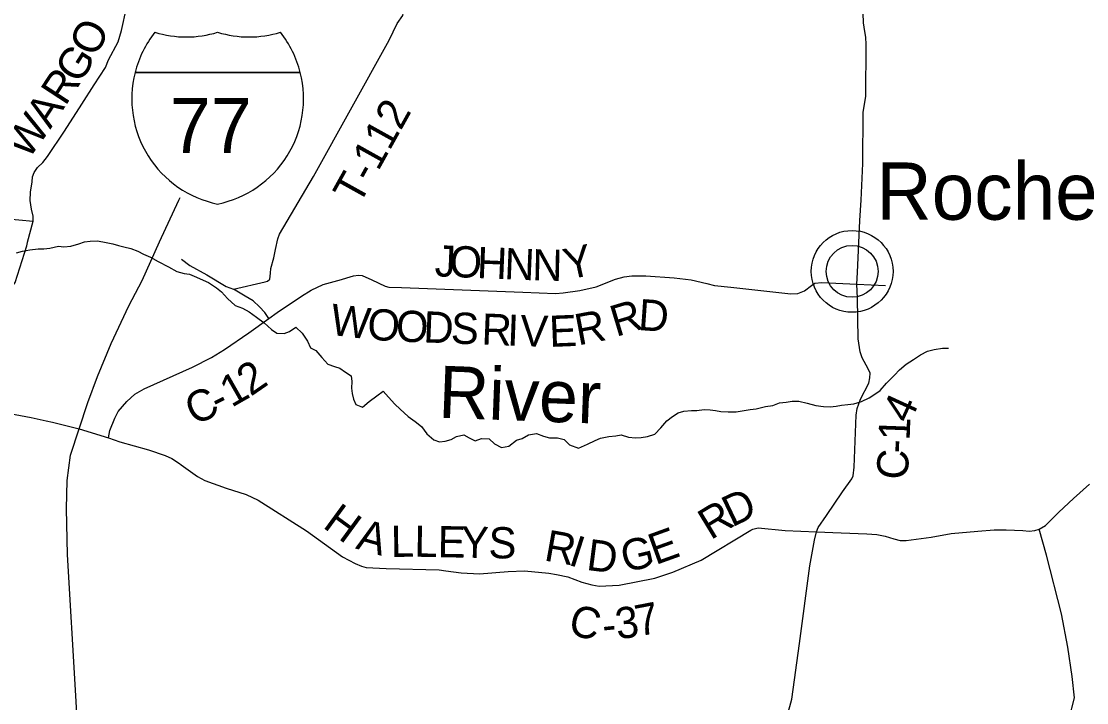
# Model space of a CAD drawing. Extents: x -22 to 431, y -18 to 160.
# Drawn here: x 3.524 to 5.462, y 15.768 to 17.007 of the extents above; entities that cross this region are included whole.
import ezdxf

# ---------------------------------------------------------------- set-up
doc = ezdxf.new("R2010")
doc.units = 0
for name, color, linetype in [('GM_X_Adjacent_County', 7, 'Continuous'), ('GM_X_Adjacent_County_Text', 7, 'Continuous'), ('GM_X_Airport_Location_Class_2', 7, 'Continuous'), ('GM_X_City_Street', 7, 'Continuous'), ('GM_X_City_Street_Text', 7, 'Continuous'), ('GM_X_Major_River', 7, 'Continuous'), ('GM_X_Minor_River', 7, 'Continuous'), ('GM_X_Minor_River_Text', 7, 'Continuous'), ('GM_X_Rail_Line', 7, 'Continuous'), ('GM_X_Rail_Line_Text', 7, 'Continuous'), ('GM_X_Township_Road', 7, 'Continuous')]:
    doc.layers.add(name, color=color, linetype=linetype)

msp = doc.modelspace()

# ---------------------------------------------------------------- linework, layer by layer
at = {"layer": 'GM_X_Adjacent_County_Text'}
for points in [[(5.0559, 17.0045), (5.0558, 17.0052), (5.0556, 17.0211), (5.056, 17.0485), (5.0617, 17.0756), (5.0678, 17.1416), (5.0671, 17.1579), (5.0705, 17.1754), (5.0781, 17.1936), (5.0867, 17.2088), (5.0966, 17.2213), (5.1072, 17.2342), (5.1249, 17.2638), (5.1318, 17.2756), (5.1393, 17.3025), (5.1548, 17.3401), (5.1718, 17.3613), (5.1862, 17.3743), (5.1983, 17.3788), (5.207, 17.3838), (5.215, 17.3898), (5.2335, 17.4081), (5.2562, 17.4309)], [(3.5356, 16.605), (3.5357, 16.6054), (3.5458, 16.6436), (3.5457, 16.653), (3.5426, 16.6652), (3.5406, 16.6814), (3.5412, 16.6966), (3.5438, 16.7149), (3.5448, 16.724), (3.5478, 16.7323), (3.5538, 16.7411), (3.5632, 16.7503), (3.5718, 16.7614), (3.6029, 16.8075), (3.6344, 16.8563), (3.6565, 16.8914), (3.6771, 16.9234), (3.683, 16.9371), (3.7005, 16.9698), (3.7063, 16.9903), (3.7153, 17.0315), (3.7174, 17.0479)], [(4.9703, 16.0783), (4.9737, 16.0863), (4.9888, 16.1083), (5.0176, 16.1512), (5.0346, 16.1748), (5.0372, 16.1801), (5.0391, 16.1964), (5.0428, 16.2905), (5.0447, 16.303), (5.0504, 16.3201), (5.0659, 16.3489), (5.0674, 16.3584), (5.0681, 16.3671), (5.0643, 16.3751), (5.0537, 16.3952), (5.0499, 16.4062), (5.0461, 16.4293), (5.0453, 16.5033), (5.0438, 16.5291), (5.0453, 16.5503), (5.0493, 16.6448), (5.052, 16.6816), (5.0549, 16.7487), (5.0552, 16.842), (5.06, 16.8705), (5.0606, 16.9649), (5.06, 16.9781), (5.0585, 16.9888), (5.0559, 17.0045)], [(3.4935, 16.6484), (3.5458, 16.6436)], [(3.3779, 16.2435), (3.3705, 16.2666), (3.3538, 16.3256), (3.3433, 16.3642), (3.3402, 16.3771), (3.3397, 16.3995), (3.3412, 16.4503), (3.3435, 16.494), (3.3479, 16.5157), (3.3528, 16.5233), (3.3618, 16.5279), (3.3694, 16.5295), (3.3883, 16.5289), (3.4289, 16.5246), (3.4418, 16.5232), (3.455, 16.523), (3.4739, 16.5265), (3.4834, 16.5274), (3.5, 16.5275), (3.5076, 16.5268), (3.5099, 16.5279), (3.5133, 16.5318), (3.534, 16.5987), (3.5356, 16.605)], [(3.6831, 16.2493), (3.6854, 16.2627), (3.6941, 16.2853), (3.7007, 16.2975), (3.7163, 16.3157), (3.7308, 16.3288), (3.7477, 16.3386), (3.8356, 16.3781), (3.8702, 16.3958), (3.8938, 16.4099), (3.938, 16.4407), (3.9742, 16.4664), (3.9896, 16.4773), (4.0341, 16.5073), (4.0517, 16.5179), (4.0735, 16.5282), (4.0999, 16.5358), (4.1021, 16.5364)], [(4.1021, 16.5364), (4.1282, 16.5439), (4.1376, 16.5453), (4.1444, 16.5446), (4.1616, 16.537), (4.1861, 16.5256), (4.1929, 16.5235), (4.2156, 16.5231), (4.4362, 16.5142), (4.4957, 16.5123), (4.5097, 16.5133), (4.5403, 16.5176), (4.5697, 16.5242), (4.6047, 16.5382), (4.6206, 16.5422), (4.6349, 16.544), (4.6599, 16.5441), (4.7115, 16.5405), (4.7426, 16.5368), (4.7711, 16.5302), (4.7848, 16.5266), (4.8148, 16.5237), (4.9241, 16.5117), (4.9366, 16.5119), (4.949, 16.5171), (4.9617, 16.5268), (4.9677, 16.5307), (4.9801, 16.532), (5.0438, 16.5291)], [(5.0438, 16.5291), (5.0962, 16.5266)], [(3.4934, 16.2956), (3.5422, 16.2866), (3.5531, 16.2842), (3.5532, 16.2842)], [(3.5532, 16.2842), (3.5695, 16.2806), (3.5812, 16.278), (3.6292, 16.2658), (3.6831, 16.2493), (3.7036, 16.2425), (3.7558, 16.2274), (3.7858, 16.2176), (3.7983, 16.2119), (3.8118, 16.2027), (3.8118, 16.2027)], [(3.8118, 16.2027), (3.8149, 16.2006), (3.8449, 16.1794), (3.8578, 16.1722), (3.8971, 16.1582), (3.9335, 16.1465), (3.9551, 16.1359), (4.043, 16.0803), (4.1082, 16.033), (4.1313, 16.0209), (4.143, 16.0159), (4.1513, 16.0137), (4.1877, 16.0118), (4.2843, 16.0097), (4.2964, 16.0078), (4.3244, 16.0037), (4.3577, 16.0019), (4.4096, 16.0061), (4.4395, 16.0077), (4.4838, 16.0036), (4.4978, 16.0009), (4.5183, 15.9964), (4.544, 15.987), (4.5618, 15.9821), (4.5751, 15.9794), (4.6118, 15.9818), (4.6766, 15.9944), (4.7091, 16.0051), (4.761, 16.0271), (4.8514, 16.0815), (4.8548, 16.0831), (4.8647, 16.0861), (4.9135, 16.0812), (4.9703, 16.0783)], [(4.9703, 16.0783), (5.0154, 16.0769), (5.0623, 16.075), (5.0805, 16.0739), (5.0957, 16.0709), (5.1112, 16.066), (5.1225, 16.063), (5.1339, 16.0626), (5.1793, 16.0691), (5.2157, 16.0756), (5.2638, 16.0795), (5.2937, 16.0822), (5.3156, 16.0819), (5.3459, 16.0811), (5.3573, 16.0796), (5.3675, 16.0808), (5.3758, 16.0835), (5.3872, 16.0903), (5.4114, 16.1146), (5.4379, 16.139), (5.467, 16.1652)], [(4.9169, 15.7432), (4.9255, 15.7743), (4.9398, 15.8757), (4.9583, 16.0168), (4.9669, 16.0635), (4.9703, 16.0783)]]:
    msp.add_lwpolyline(points, dxfattribs=at)
at = {"layer": 'GM_X_Minor_River'}
for points in [[(3.5157, 16.5863), (3.5263, 16.5893), (3.5395, 16.5913), (3.5551, 16.5932), (3.5649, 16.5936), (3.5759, 16.5944), (3.5918, 16.5979), (3.6016, 16.5972), (3.6141, 16.5984), (3.6289, 16.6026), (3.6394, 16.606), (3.6497, 16.6072), (3.6629, 16.6076), (3.6788, 16.6047), (3.6909, 16.6021), (3.7012, 16.5991), (3.7107, 16.5972), (3.7232, 16.5942), (3.7364, 16.5889), (3.7463, 16.5837), (3.7592, 16.578), (3.7732, 16.5701), (3.7922, 16.5603), (3.8073, 16.552), (3.8206, 16.5483), (3.8304, 16.5472), (3.8426, 16.5419), (3.8551, 16.5363), (3.865, 16.5318), (3.879, 16.5223), (3.8885, 16.5152), (3.8995, 16.5031), (3.9135, 16.4902), (3.9264, 16.4854), (3.9386, 16.479), (3.9518, 16.4688), (3.9659, 16.4589), (3.9792, 16.4465), (3.989, 16.4397), (4.0023, 16.4394), (4.0121, 16.4432), (4.0235, 16.4508), (4.0352, 16.4399), (4.0447, 16.4251), (4.0501, 16.413), (4.0599, 16.4081), (4.0706, 16.3956), (4.0816, 16.3835), (4.0941, 16.3794), (4.1036, 16.376), (4.1138, 16.3692), (4.1241, 16.3621), (4.1256, 16.3522), (4.1249, 16.3397), (4.1261, 16.3302), (4.1284, 16.32), (4.1329, 16.3101), (4.1447, 16.3053), (4.1571, 16.3155), (4.1708, 16.3258), (4.1821, 16.3342), (4.192, 16.3236), (4.2037, 16.3108), (4.2132, 16.3017), (4.2277, 16.2885), (4.2406, 16.2794), (4.2519, 16.27), (4.2618, 16.2568), (4.2744, 16.2458), (4.285, 16.2424), (4.2952, 16.2432), (4.3062, 16.2463), (4.316, 16.252), (4.3289, 16.2547), (4.3391, 16.2498), (4.3497, 16.2438), (4.3614, 16.248), (4.3754, 16.2477), (4.3849, 16.2386), (4.3978, 16.2322), (4.4111, 16.2341), (4.4247, 16.2452), (4.4353, 16.2486), (4.447, 16.2548), (4.4614, 16.2571), (4.4739, 16.2526), (4.4849, 16.2496), (4.4993, 16.2493), (4.5114, 16.2463), (4.5216, 16.2368), (4.5379, 16.2308), (4.5542, 16.2377), (4.5678, 16.2446), (4.5776, 16.2491), (4.5931, 16.2519), (4.6056, 16.2534)], [(4.6056, 16.2534), (4.6155, 16.255), (4.6287, 16.2505), (4.6416, 16.2494), (4.6515, 16.2502), (4.6632, 16.2521), (4.6768, 16.2563), (4.6874, 16.2674), (4.6983, 16.2803), (4.7085, 16.2883), (4.7187, 16.2948), (4.7293, 16.2978), (4.7429, 16.2994), (4.7532, 16.2991), (4.766, 16.301), (4.7774, 16.3007), (4.7869, 16.2992), (4.7967, 16.2973), (4.8096, 16.2966), (4.8243, 16.297), (4.8391, 16.299), (4.8501, 16.3009), (4.8611, 16.3025), (4.8777, 16.3063), (4.8913, 16.3086), (4.9031, 16.3132), (4.9152, 16.3144), (4.9265, 16.3164), (4.9383, 16.316), (4.9538, 16.3127), (4.9693, 16.3085), (4.9833, 16.3067), (4.9955, 16.306), (5.0061, 16.3071), (5.0159, 16.3091), (5.0273, 16.3103), (5.0382, 16.3114), (5.0522, 16.3157), (5.0662, 16.3221), (5.0768, 16.329), (5.0866, 16.3355), (5.0976, 16.3492), (5.1123, 16.3633), (5.1213, 16.3735), (5.1338, 16.3834), (5.147, 16.3922), (5.1599, 16.4002), (5.1724, 16.4071), (5.1848, 16.4102), (5.1996, 16.4129), (5.2106, 16.4125)]]:
    msp.add_lwpolyline(points, dxfattribs=at)
at = {"layer": 'GM_X_Minor_River_Text'}
for points in [[(3.9101, 16.5199), (3.9678, 16.5331), (3.9723, 16.5347), (3.9764, 16.5382), (3.9777, 16.5488), (3.9783, 16.5575), (3.9833, 16.577), (3.9868, 16.5922), (3.9907, 16.6116), (3.9939, 16.6197), (4.0557, 16.7247), (4.1931, 16.9731), (4.208, 17.0029), (4.218, 17.0176), (4.2186, 17.0215)], [(3.8156, 16.5743), (3.8309, 16.5632), (3.8619, 16.5463), (3.8967, 16.5246), (3.9101, 16.5199)], [(3.9742, 16.4664), (3.9669, 16.4773), (3.9576, 16.4877), (3.9457, 16.4985), (3.9315, 16.5074), (3.9101, 16.5199)], [(5.4294, 15.7365), (5.4397, 15.7764), (5.4353, 15.8154), (5.4277, 15.8685), (5.4159, 15.9295), (5.389, 16.0363), (5.3758, 16.0835)]]:
    msp.add_lwpolyline(points, dxfattribs=at)
at = {"layer": 'GM_X_Rail_Line'}
msp.add_lwpolyline([(3.7036, 14.4423), (3.7002, 14.5056), (3.6838, 14.7345), (3.6691, 15.0011), (3.6475, 15.3581), (3.6235, 15.7804), (3.6085, 16.0371), (3.6062, 16.1206), (3.6079, 16.1719), (3.6138, 16.2179), (3.6292, 16.2658), (3.645, 16.3137), (3.6627, 16.361), (3.6878, 16.4212), (3.7201, 16.4894), (3.7438, 16.5356), (3.7757, 16.6058), (3.8109, 16.6816), (3.8134, 16.6865)], dxfattribs=at)
at = {"layer": 'GM_X_Rail_Line_Text'}
for p, q in [((3.731, 16.914), (4.0316, 16.914)), ((4.0316, 16.914), (3.731, 16.914)), ((4.0316, 16.914), (3.731, 16.914))]:
    msp.add_line(p, q, dxfattribs=at)
for centre, start, end in [((3.9204, 16.8661), 141.669, 165.8066), ((3.8243, 17.174), 253.0091, 286.9909), ((3.9384, 17.174), 253.0091, 286.9909), ((3.8423, 16.8661), 14.1934, 38.331), ((3.9204, 16.8661), 165.8066, 258.463), ((3.8423, 16.8661), 281.537, 14.1934)]:
    msp.add_arc(centre, 0.1953, start, end, dxfattribs=at)
at = {"layer": 'GM_X_Township_Road'}
for radius in [0.0744, 0.0472]:
    msp.add_circle((5.0353, 16.5523), radius, dxfattribs=at)

# ---------------------------------------------------------------- texts
at = {"layer": 'GM_X_Adjacent_County'}
msp.add_text('Rochester', height=0.10417, rotation=0, dxfattribs=at).set_placement((5.0795, 16.6462))
at = {"layer": 'GM_X_Airport_Location_Class_2'}
msp.add_text('77', height=0.1, dxfattribs=at).set_placement((3.7946, 16.7677))
at = {"layer": 'GM_X_City_Street'}
for s, rotation, p in [('O', 64.7446, (3.6606, 16.9404)), ('G', 57.6471, (3.6301, 16.8915)), ('R', 56.8631, (3.6042, 16.8517)), ('A', 56.9167, (3.5769, 16.8098)), ('W', 54.0288, (3.5365, 16.7539)), ('J', 357.6291, (4.2755, 16.5435)), ('O', 357.6242, (4.3021, 16.5424)), ('H', 357.6281, (4.3521, 16.5403)), ('N', 357.6279, (4.402, 16.5382)), ('N', 358.6469, (4.4531, 16.5361)), ('Y', 12.385, (4.5178, 16.5364)), ('W', 353.1752, (4.0842, 16.4372)), ('R', 16.7635, (4.6059, 16.4328)), ('D', 355.9567, (4.6452, 16.4457)), ('O', 355.071, (4.1517, 16.4291)), ('O', 358.3354, (4.205, 16.4246)), ('D', 357.8283, (4.2548, 16.4232)), ('S', 357.7996, (4.3048, 16.4213)), ('R', 357.7941, (4.3606, 16.4192)), ('I', 357.8312, (4.4073, 16.4174)), ('V', 358.0127, (4.4308, 16.4165)), ('E', 2.3302, (4.4854, 16.4147)), ('R', 10.6885, (4.5369, 16.4175)), ('2', 34.5874, (3.9415, 16.3239)), ('1', 29.6253, (3.9065, 16.3038)), ('C', 24.8665, (3.8388, 16.2712)), ('-', 26.8489, (3.8831, 16.2918)), ('4', 65.4531, (5.1398, 16.2733)), ('1', 87.9284, (5.1399, 16.244)), ('-', 88.0035, (5.139, 16.2207)), ('C', 86.0979, (5.1358, 16.1721)), ('D', 25.5354, (4.8167, 16.0863)), ('H', 323.8521, (4.0706, 16.0876)), ('R', 31.271, (4.7781, 16.0628)), ('A', 344.4167, (4.1309, 16.0484)), ('L', 0.8323, (4.1967, 16.0327)), ('L', 358.8814, (4.2387, 16.0333)), ('E', 358.8771, (4.2811, 16.0325)), ('Y', 358.8796, (4.3236, 16.0317)), ('S', 358.8786, (4.3736, 16.0307)), ('E', 19.7885, (4.6777, 16.0178)), ('R', 349.9692, (4.4733, 16.0267)), ('I', 342.2562, (4.5173, 16.0191)), ('D', 352.6509, (4.5505, 16.0095)), ('G', 13.2592, (4.6222, 16.0043)), ('7', 10.961, (4.6467, 15.888)), ('C', 346.1427, (4.5168, 15.8929)), ('3', 7.5945, (4.6084, 15.8828)), ('-', 5.7938, (4.5833, 15.8802))]:
    msp.add_text(s, height=0.0568, rotation=rotation, dxfattribs=at).set_placement(p)
at = {"layer": 'GM_X_City_Street_Text'}
msp.add_text('T-112', height=0.05682, rotation=60.9164, dxfattribs=at).set_placement((4.1384, 16.6706))
at = {"layer": 'GM_X_Major_River'}
msp.add_text('River', height=0.09469, rotation=357.8426, dxfattribs=at).set_placement((4.2818, 16.2863))

doc.saveas('drawing.dxf')
